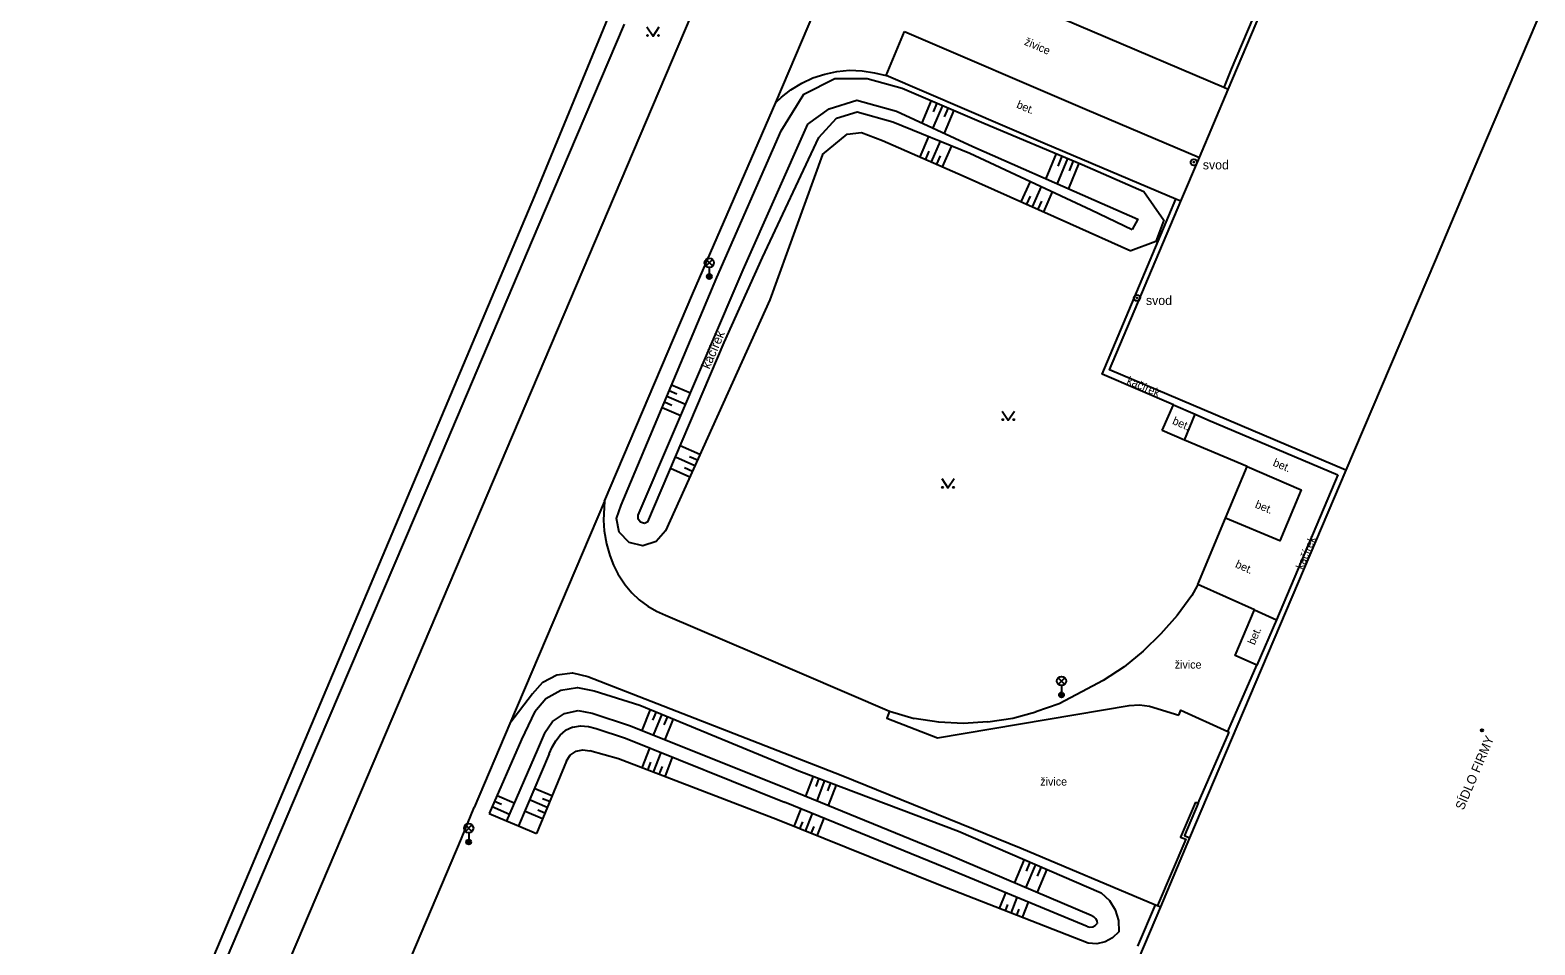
# Model space of a CAD drawing. Extents: x -596024 to -594475, y -1163820 to -1161957.
# Drawn here: x -595041.5 to -594919.3, y -1162595.2 to -1162520.9 of the extents above; entities that cross this region are included whole.
import ezdxf

# ---------------------------------------------------------------- set-up
doc = ezdxf.new("R2010")
doc.units = 0
for name, color, linetype in [('Level 10', 7, 'Continuous'), ('Level 11', 7, 'Continuous'), ('Level 14', 7, 'Continuous'), ('Level 15', 7, 'Continuous'), ('Level 25', 7, 'Continuous'), ('Level 33', 7, 'Continuous'), ('Level 36', 7, 'Continuous'), ('Level 39', 7, 'Continuous'), ('Level 40', 7, 'Continuous'), ('Level 41', 7, 'Continuous'), ('Level 42', 7, 'Continuous'), ('Level 5', 7, 'Continuous'), ('Level 7', 7, 'Continuous')]:
    doc.layers.add(name, color=color, linetype=linetype)

msp = doc.modelspace()

# ---------------------------------------------------------------- linework, layer by layer
at = {"layer": 'Level 10'}
for points in [[(-594846.75, -1162542.58), (-594847.02, -1162542.51), (-594848.96, -1162542.18), (-594851.99, -1162542.41), (-594854.86, -1162543.36), (-594857.46, -1162544.9), (-594859.6, -1162547.02), (-594861.11, -1162549.64), (-594913.9, -1162673.81), (-594915.2, -1162676.51), (-594918.78, -1162681.28), (-594923.61, -1162684.75), (-594929.28, -1162686.54), (-594935.26, -1162686.74), (-594950.08, -1162684.51), (-594952.91, -1162683.6), (-595041.5, -1162645.93), (-594955.82, -1162444.57), (-594948.99, -1162428.46), (-594885.06, -1162455.63)], [(-594944.18, -1162525.73), (-594944.54, -1162525.57), (-594955.22, -1162521), (-594968.09, -1162515.52), (-594968.97, -1162514.99), (-594969.84, -1162514.43), (-594970.59, -1162513.76), (-594971.26, -1162513.01), (-594971.78, -1162512.13), (-594972.21, -1162511.23), (-594972.52, -1162510.26), (-594972.69, -1162509.32), (-594972.79, -1162508.31), (-594972.71, -1162507.35)], [(-594980.93, -1162526.79), (-594980.47, -1162526.35), (-594979.7, -1162525.74), (-594978.82, -1162525.2), (-594977.92, -1162524.78), (-594976.94, -1162524.47), (-594975.96, -1162524.25), (-594974.93, -1162524.16), (-594973.92, -1162524.2), (-594972.91, -1162524.36), (-594971.95, -1162524.58)], [(-594948.03, -1162534.79), (-594948.42, -1162534.63), (-594959.04, -1162530.14), (-594971.95, -1162524.58)], [(-594994.84, -1162559.14), (-594987.67, -1162542.29), (-594980.93, -1162526.79)], [(-594994.84, -1162559.14), (-594994.92, -1162560.69), (-594994.86, -1162561.56), (-594994.69, -1162562.62), (-594994.42, -1162563.55), (-594994.11, -1162564.34), (-594993.75, -1162565.06), (-594993.17, -1162565.94), (-594992.62, -1162566.58), (-594992.02, -1162567.16), (-594991.33, -1162567.66), (-594990.62, -1162568.08), (-594989.88, -1162568.41), (-594982.47, -1162571.57), (-594971.68, -1162576.19)], [(-595000.7, -1162574.8), (-594999.85, -1162573.84), (-594998.71, -1162573.25), (-594997.44, -1162573.09), (-594996.19, -1162573.39)], [(-594996.19, -1162573.39), (-594975.62, -1162581.39), (-594961, -1162587.33)], [(-595000.7, -1162574.8), (-595002.52, -1162577.2)], [(-594971.68, -1162576.19), (-594971.9, -1162576.77), (-594967.79, -1162578.36), (-594952.21, -1162575.73), (-594951.38, -1162575.68), (-594950.58, -1162575.79), (-594948.2, -1162576.52)], [(-594948.2, -1162576.52), (-594948.03, -1162576.12), (-594944.21, -1162577.85), (-594944.09, -1162577.9)], [(-595002.52, -1162577.2), (-595005.42, -1162584.03)], [(-594969.8, -1162641.93), (-594975.27, -1162654.44), (-594976.57, -1162656.43), (-594978, -1162657.87), (-594980.63, -1162659.29), (-594983.61, -1162659.9), (-594986.57, -1162659.38), (-595014.7, -1162647.48), (-595017.3, -1162646.01), (-595021.58, -1162641.83), (-595023.95, -1162636.85), (-595024.42, -1162631.88), (-595023.23, -1162626.01), (-595006.47, -1162586.55), (-595005.42, -1162584.03)], [(-594961, -1162587.33), (-594950.08, -1162591.91)], [(-594950.08, -1162591.91), (-594949.91, -1162591.99)], [(-594949.91, -1162591.99), (-594949.68, -1162592.09)]]:
    msp.add_lwpolyline(points, dxfattribs=at)
at = {"layer": 'Level 11'}
for points in [[(-594963.95, -1162421.14), (-594960.5, -1162424.15), (-594958.64, -1162427.67), (-594958.13, -1162432.27), (-594958.84, -1162435.85), (-594980.2, -1162484.98), (-595000.54, -1162534.35), (-595020.69, -1162582.13), (-595041.12, -1162630.45)], [(-594925.41, -1162480.33), (-594928.08, -1162486.64), (-594932.82, -1162497.88), (-594937.65, -1162509.28), (-594943.93, -1162524.07), (-594944.54, -1162525.57)], [(-594980.93, -1162526.79), (-594977.22, -1162518.03)], [(-594971.95, -1162524.58), (-594970.48, -1162521.02)], [(-594970.48, -1162521.02), (-594955.83, -1162527.3)], [(-594955.83, -1162527.3), (-594946.52, -1162531.24)], [(-594992.11, -1162560.29), (-594983.58, -1162540.36), (-594978.33, -1162528.54)], [(-594991.31, -1162560.82), (-594985.12, -1162546.26), (-594982.02, -1162539.35), (-594977.44, -1162529.62)], [(-594948.63, -1162551.32), (-594954.42, -1162548.83), (-594949, -1162535.99), (-594948.42, -1162534.63)], [(-594949.54, -1162553.42), (-594948.63, -1162551.32)], [(-594948.63, -1162551.32), (-594946.86, -1162552.08), (-594945.82, -1162552.53), (-594935.28, -1162557.01)], [(-594947.73, -1162554.2), (-594946.86, -1162552.08)], [(-594946.65, -1162565.9), (-594944.41, -1162560.53), (-594942.64, -1162556.34), (-594947.73, -1162554.2), (-594949.54, -1162553.42)], [(-594942.64, -1162556.34), (-594938.25, -1162558.24), (-594939.99, -1162562.36), (-594944.41, -1162560.53)], [(-594935.28, -1162557.01), (-594940.26, -1162568.78), (-594941.85, -1162572.47)], [(-594994.84, -1162559.14), (-595002.52, -1162577.2)], [(-594992.11, -1162560.61), (-594992.11, -1162560.29)], [(-594991.6, -1162560.95), (-594991.91, -1162560.86), (-594992.11, -1162560.61)], [(-594991.31, -1162560.82), (-594991.6, -1162560.95)], [(-594946.65, -1162565.9), (-594946.71, -1162566.03), (-594947.14, -1162566.8), (-594948.32, -1162568.43), (-594949.66, -1162569.93), (-594951.08, -1162571.33), (-594952.64, -1162572.6), (-594954.33, -1162573.7), (-594956.07, -1162574.64), (-594957.9, -1162575.59), (-594959.8, -1162576.25)], [(-594942.05, -1162567.98), (-594946.65, -1162565.9)], [(-594941.85, -1162572.47), (-594943.6, -1162571.68), (-594942.05, -1162567.98)], [(-594942.05, -1162567.98), (-594940.26, -1162568.78)], [(-594944.21, -1162577.85), (-594941.85, -1162572.47)], [(-594999.71, -1162577.99), (-594999.06, -1162577.03), (-594998.1, -1162576.39)], [(-594998.1, -1162576.39), (-594996.97, -1162576.15)], [(-594996.97, -1162576.15), (-594995.83, -1162576.35)], [(-594995.83, -1162576.35), (-594992.72, -1162577.4), (-594979.81, -1162582.57)], [(-594971.68, -1162576.19), (-594969.68, -1162576.79)], [(-594963.69, -1162577.07), (-594965.7, -1162577.2), (-594967.69, -1162577.1), (-594969.68, -1162576.79)], [(-594963.69, -1162577.07), (-594961.67, -1162576.77)], [(-594961.67, -1162576.77), (-594959.8, -1162576.25)], [(-594999.71, -1162577.99), (-595000.29, -1162579.32)], [(-594999.1, -1162579.12), (-594998.8, -1162578.62), (-594998.44, -1162578.16), (-594998.01, -1162577.76)], [(-594997.42, -1162577.51), (-594998.01, -1162577.76)], [(-594997.42, -1162577.51), (-594996.78, -1162577.4), (-594996.14, -1162577.43), (-594995.52, -1162577.61)], [(-594995.52, -1162577.61), (-594993.13, -1162578.4), (-594980.22, -1162583.58)], [(-594946.61, -1162583.68), (-594944.09, -1162577.9)], [(-595040.04, -1162630.38), (-595018.08, -1162578.78)], [(-595000.29, -1162579.32), (-595002.81, -1162585.11)], [(-594999.33, -1162579.66), (-594999.1, -1162579.12)], [(-594999.33, -1162579.66), (-595001.84, -1162585.51)], [(-594979.81, -1162582.57), (-594966.9, -1162587.84), (-594955.31, -1162592.76)], [(-594967.13, -1162588.91), (-594980.22, -1162583.58)], [(-594946.83, -1162583.58), (-594948.06, -1162586.42), (-594947.63, -1162586.6), (-594949.91, -1162591.99)], [(-594946.61, -1162583.68), (-594947.73, -1162586.29), (-594947.31, -1162586.47)], [(-594946.83, -1162583.58), (-594946.61, -1162583.68)], [(-595004.22, -1162584.52), (-595002.81, -1162585.11), (-595001.84, -1162585.51), (-595000.36, -1162586.12)], [(-594955.64, -1162593.69), (-594967.13, -1162588.91)], [(-594955.31, -1162592.76), (-594955.11, -1162592.87), (-594954.95, -1162593.03), (-594954.85, -1162593.23), (-594954.81, -1162593.45)], [(-594951.53, -1162595.27), (-594950.08, -1162591.91)], [(-594955.64, -1162593.69), (-594955.41, -1162593.74)], [(-594955.41, -1162593.74), (-594955.18, -1162593.71)], [(-594955.18, -1162593.71), (-594954.98, -1162593.61)], [(-594954.98, -1162593.61), (-594954.81, -1162593.45)]]:
    msp.add_lwpolyline(points, dxfattribs=at)
at = {"layer": 'Level 14'}
for points in [[(-594980.49, -1162529.09), (-594978.66, -1162526.1), (-594976.13, -1162524.82), (-594973.51, -1162524.83), (-594970.65, -1162525.61), (-594964.04, -1162528.45), (-594956.03, -1162531.82), (-594951.03, -1162534), (-594949.41, -1162536.33), (-594950.06, -1162538.06), (-594952.1, -1162538.82)], [(-594978.33, -1162528.54), (-594976.58, -1162527.29), (-594974.34, -1162526.59), (-594971.11, -1162527.48), (-594964.91, -1162530.34), (-594955.1, -1162534.67), (-594951.53, -1162536.25), (-594951.99, -1162537.09)], [(-594977.44, -1162529.62), (-594975.99, -1162528.05), (-594974.32, -1162527.53), (-594971.43, -1162528.35), (-594965.16, -1162530.9), (-594955.32, -1162535.49), (-594951.99, -1162537.09)], [(-594993.5, -1162559.47), (-594985.72, -1162540.99), (-594980.49, -1162529.09)], [(-594977.14, -1162531), (-594975.13, -1162529.36), (-594973.97, -1162529.22), (-594972.26, -1162529.85), (-594965.71, -1162532.72), (-594957.03, -1162536.61), (-594952.1, -1162538.82)], [(-594977.14, -1162531), (-594981.4, -1162542.81), (-594989.89, -1162561.56)], [(-594993.64, -1162561.67), (-594993.88, -1162560.55), (-594993.5, -1162559.47)], [(-594990.64, -1162562.43), (-594991.73, -1162562.78), (-594992.84, -1162562.49), (-594993.64, -1162561.67)], [(-594989.89, -1162561.56), (-594990.64, -1162562.43)], [(-595000.5, -1162576.22), (-594999.6, -1162575.17), (-594998.4, -1162574.5), (-594997.04, -1162574.28), (-594995.69, -1162574.55)], [(-594995.69, -1162574.55), (-594991.97, -1162575.72), (-594979.06, -1162581.03), (-594966.09, -1162585.95), (-594954.5, -1162590.94)], [(-595000.5, -1162576.22), (-595001.58, -1162578.5)], [(-595001.58, -1162578.5), (-595004.22, -1162584.52)], [(-594997.94, -1162580.24), (-594997.62, -1162579.77), (-594997.15, -1162579.45), (-594996.59, -1162579.33), (-594996.03, -1162579.42)], [(-594993.71, -1162580.06), (-594996.03, -1162579.42)], [(-594997.94, -1162580.24), (-595000.36, -1162586.12)], [(-594980.79, -1162585.02), (-594993.71, -1162580.06)], [(-594955.55, -1162595.04), (-594967.68, -1162590.3), (-594980.79, -1162585.02)], [(-594954.5, -1162590.94), (-594953.83, -1162591.56), (-594953.35, -1162592.33), (-594953.09, -1162593.2), (-594953.07, -1162594.11)], [(-594953.07, -1162594.11), (-594953.57, -1162594.6), (-594954.18, -1162594.93), (-594954.86, -1162595.08), (-594955.55, -1162595.04)]]:
    msp.add_lwpolyline(points, dxfattribs=at)
at = {"layer": 'Level 15'}
for points in [[(-594968.3, -1162526.62), (-594969.07, -1162528.42)], [(-594967.84, -1162526.82), (-594968.15, -1162527.54)], [(-594967.38, -1162527.01), (-594968.17, -1162528.84)], [(-594966.46, -1162527.41), (-594967.26, -1162529.26)], [(-594966.92, -1162527.21), (-594967.24, -1162527.95)], [(-594969.21, -1162531.19), (-594968.49, -1162529.55)], [(-594968.29, -1162531.59), (-594967.56, -1162529.92)], [(-594967.38, -1162531.99), (-594966.64, -1162530.3)], [(-594968.75, -1162531.39), (-594968.46, -1162530.73)], [(-594967.84, -1162531.79), (-594967.54, -1162531.12)], [(-594958.14, -1162530.93), (-594958.99, -1162532.95)], [(-594957.22, -1162531.32), (-594958.08, -1162533.36)], [(-594957.68, -1162531.13), (-594958.02, -1162531.94)], [(-594956.3, -1162531.71), (-594957.16, -1162533.76)], [(-594956.76, -1162531.51), (-594957.1, -1162532.33)], [(-594960.99, -1162534.84), (-594960.25, -1162533.19)], [(-594960.08, -1162535.25), (-594959.34, -1162533.61)], [(-594959.16, -1162535.65), (-594958.44, -1162534.04)], [(-594960.53, -1162535.04), (-594960.24, -1162534.39)], [(-594959.62, -1162535.45), (-594959.33, -1162534.8)], [(-594989.58, -1162550.17), (-594988.97, -1162550.42)], [(-594989.39, -1162549.71), (-594987.86, -1162550.35)], [(-594989.97, -1162551.09), (-594989.36, -1162551.34)], [(-594989.78, -1162550.63), (-594988.25, -1162551.27)], [(-594990.17, -1162551.55), (-594988.64, -1162552.19)], [(-594987.09, -1162555.37), (-594988.69, -1162554.65)], [(-594987.5, -1162556.28), (-594989.08, -1162555.57)], [(-594987.29, -1162555.82), (-594987.93, -1162555.54)], [(-594987.91, -1162557.19), (-594989.47, -1162556.49)], [(-594987.7, -1162556.74), (-594988.33, -1162556.45)], [(-594991.12, -1162576.07), (-594991.81, -1162577.76)], [(-594990.65, -1162576.26), (-594990.93, -1162576.94)], [(-594990.19, -1162576.45), (-594990.88, -1162578.14)], [(-594989.73, -1162576.64), (-594990.01, -1162577.31)], [(-594989.27, -1162576.83), (-594989.95, -1162578.51)], [(-594991.79, -1162580.8), (-594991.17, -1162579.19)], [(-594991.32, -1162580.98), (-594991.08, -1162580.34)], [(-594990.85, -1162581.16), (-594990.24, -1162579.56)], [(-594990.39, -1162581.34), (-594990.14, -1162580.7)], [(-594989.92, -1162581.52), (-594989.31, -1162579.93)], [(-594977.89, -1162581.47), (-594978.51, -1162583.1)], [(-594977.43, -1162581.65), (-594977.68, -1162582.31)], [(-594976.96, -1162581.83), (-594977.59, -1162583.48)], [(-595003.57, -1162583.04), (-595002.18, -1162583.65)], [(-594999.11, -1162583.08), (-595000.55, -1162582.49)], [(-594976.49, -1162582.01), (-594976.74, -1162582.67)], [(-594976.02, -1162582.18), (-594976.66, -1162583.86)], [(-595003.97, -1162583.95), (-595002.57, -1162584.57)], [(-595003.77, -1162583.5), (-595003.21, -1162583.74)], [(-594999.87, -1162584.93), (-595001.34, -1162584.33)], [(-594999.49, -1162584.01), (-595000.94, -1162583.41)], [(-594999.68, -1162584.47), (-595000.27, -1162584.23)], [(-594999.3, -1162583.54), (-594999.88, -1162583.31)], [(-594979.44, -1162585.56), (-594978.86, -1162584.13)], [(-594978.97, -1162585.75), (-594978.74, -1162585.18)], [(-594978.51, -1162585.94), (-594977.94, -1162584.51)], [(-594978.05, -1162586.13), (-594977.82, -1162585.55)], [(-594977.58, -1162586.31), (-594977.01, -1162584.89)], [(-594960.74, -1162588.25), (-594961.55, -1162590.11)], [(-594959.83, -1162588.65), (-594960.62, -1162590.5)], [(-594960.28, -1162588.45), (-594960.6, -1162589.19)], [(-594958.91, -1162589.04), (-594959.7, -1162590.9)], [(-594959.37, -1162588.85), (-594959.69, -1162589.59)], [(-594962.75, -1162592.23), (-594962.24, -1162590.94)], [(-594961.82, -1162592.59), (-594961.32, -1162591.33)], [(-594960.88, -1162592.96), (-594960.4, -1162591.71)], [(-594962.28, -1162592.41), (-594962.08, -1162591.9)], [(-594961.35, -1162592.77), (-594961.15, -1162592.27)]]:
    msp.add_lwpolyline(points, dxfattribs=at)
at = {"layer": 'Level 25'}
for centre, radius in [((-594946.97, -1162531.63), 0.25), ((-594946.97, -1162531.63), 0.0303), ((-594951.59, -1162542.64), 0.25), ((-594951.59, -1162542.64), 0.0303)]:
    msp.add_circle(centre, radius, dxfattribs=at)
at = {"layer": 'Level 33'}
for p, q in [((-594986.59, -1162540.05), (-594986.06, -1162539.52)), ((-594986.59, -1162539.52), (-594986.06, -1162540.05)), ((-594986.33, -1162540.16), (-594986.33, -1162540.91)), ((-594957.98, -1162574.02), (-594957.45, -1162573.49)), ((-594957.98, -1162573.49), (-594957.45, -1162574.02)), ((-594957.72, -1162574.13), (-594957.72, -1162574.88)), ((-595006.14, -1162585.96), (-595005.61, -1162585.43)), ((-595006.14, -1162585.43), (-595005.61, -1162585.96)), ((-595005.87, -1162586.07), (-595005.87, -1162586.82))]:
    msp.add_line(p, q, dxfattribs=at)
for centre, radius in [((-594986.33, -1162539.79), 0.375), ((-594986.33, -1162540.91), 0.2), ((-594986.33, -1162540.91), 0.145), ((-594986.33, -1162540.91), 0.0876), ((-594957.72, -1162573.75), 0.375), ((-594957.72, -1162574.88), 0.2), ((-594957.72, -1162574.88), 0.145), ((-594957.72, -1162574.88), 0.0876), ((-595005.87, -1162585.7), 0.375), ((-595005.87, -1162586.82), 0.2), ((-595005.87, -1162586.82), 0.145), ((-595005.87, -1162586.82), 0.0876)]:
    msp.add_circle(centre, radius, dxfattribs=at)
at = {"layer": 'Level 36'}
for points in [[(-594991.4, -1162520.64), (-594990.9, -1162521.39), (-594990.4, -1162520.64)], [(-594962.54, -1162551.83), (-594962.04, -1162552.58), (-594961.54, -1162551.83)], [(-594967.44, -1162557.32), (-594966.94, -1162558.07), (-594966.44, -1162557.32)]]:
    msp.add_lwpolyline(points, dxfattribs=at)
for centre in [(-594991.35, -1162521.34), (-594990.45, -1162521.34), (-594962.49, -1162552.53), (-594961.59, -1162552.53), (-594967.39, -1162558.02), (-594966.49, -1162558.02)]:
    msp.add_circle(centre, 0.05, dxfattribs=at)
at = {"layer": 'Level 39'}
for radius in [0.09, 0.0398]:
    msp.add_circle((-594923.57, -1162577.76), radius, dxfattribs=at)
at = {"layer": 'Level 5'}
for points in [[(-594934.61, -1162556.63), (-594953.83, -1162548.48), (-594948.03, -1162534.79), (-594946.52, -1162531.24), (-594944.18, -1162525.73), (-594925.17, -1162480.91), (-594911.05, -1162486.91), (-594906.06, -1162489.03), (-594905.94, -1162489.08), (-594905.84, -1162489.12), (-594908.01, -1162494.23)], [(-594909.2, -1162496.84), (-594924.22, -1162532.17)], [(-594924.22, -1162532.17), (-594927.34, -1162539.54)], [(-594927.34, -1162539.54), (-594934.61, -1162556.63), (-594947.31, -1162586.47)], [(-594947.31, -1162586.47), (-594949.68, -1162592.09)], [(-594949.68, -1162592.09), (-594970.49, -1162641.06)]]:
    msp.add_lwpolyline(points, dxfattribs=at)
at = {"layer": 'Level 7'}
for points in [[(-595008.47, -1162556.24), (-595000.24, -1162536.87), (-594993.23, -1162520.41)], [(-595018.08, -1162578.78), (-595008.47, -1162556.24)]]:
    msp.add_lwpolyline(points, dxfattribs=at)

# ---------------------------------------------------------------- texts
at = {"layer": 'Level 40'}
for s, height, rotation, p in [('živice', 0.65, 336.9359, (-594960.8, -1162522.07)), ('živice', 0.65, 336.9359, (-594960.8, -1162522.07)), ('bet.', 0.65, 336.7967, (-594961.43, -1162527.18)), ('kačírek', 0.75, 66.6357, (-594986.32, -1162548.48)), ('kačírek', 0.65, 336.7298, (-594952.47, -1162549.59)), ('bet.', 0.65, 336.6869, (-594948.77, -1162552.86)), ('bet.', 0.65, 337.5091, (-594940.6, -1162556.26)), ('bet.', 0.65, 337.5091, (-594942.05, -1162559.65)), ('kačírek', 0.65, 67.0663, (-594938.11, -1162564.75)), ('bet.', 0.65, 335.6688, (-594943.66, -1162564.49)), ('bet.', 0.65, 67, (-594942.03, -1162570.87))]:
    msp.add_text(s, height=height, rotation=rotation, dxfattribs=at).set_placement(p)
for p in [(-594948.52, -1162572.74), (-594948.52, -1162572.74), (-594959.44, -1162582.24), (-594959.44, -1162582.24)]:
    msp.add_text('živice', height=0.65, dxfattribs=at).set_placement(p)
at = {"layer": 'Level 41'}
msp.add_text('SÍDLO FIRMY', height=0.75, rotation=66.97, dxfattribs=at).set_placement((-594925.07, -1162584.29))
at = {"layer": 'Level 42'}
for p in [(-594946.24, -1162532.21), (-594950.86, -1162543.22)]:
    msp.add_text('svod', height=0.75, dxfattribs=at).set_placement(p)

doc.saveas('drawing.dxf')
